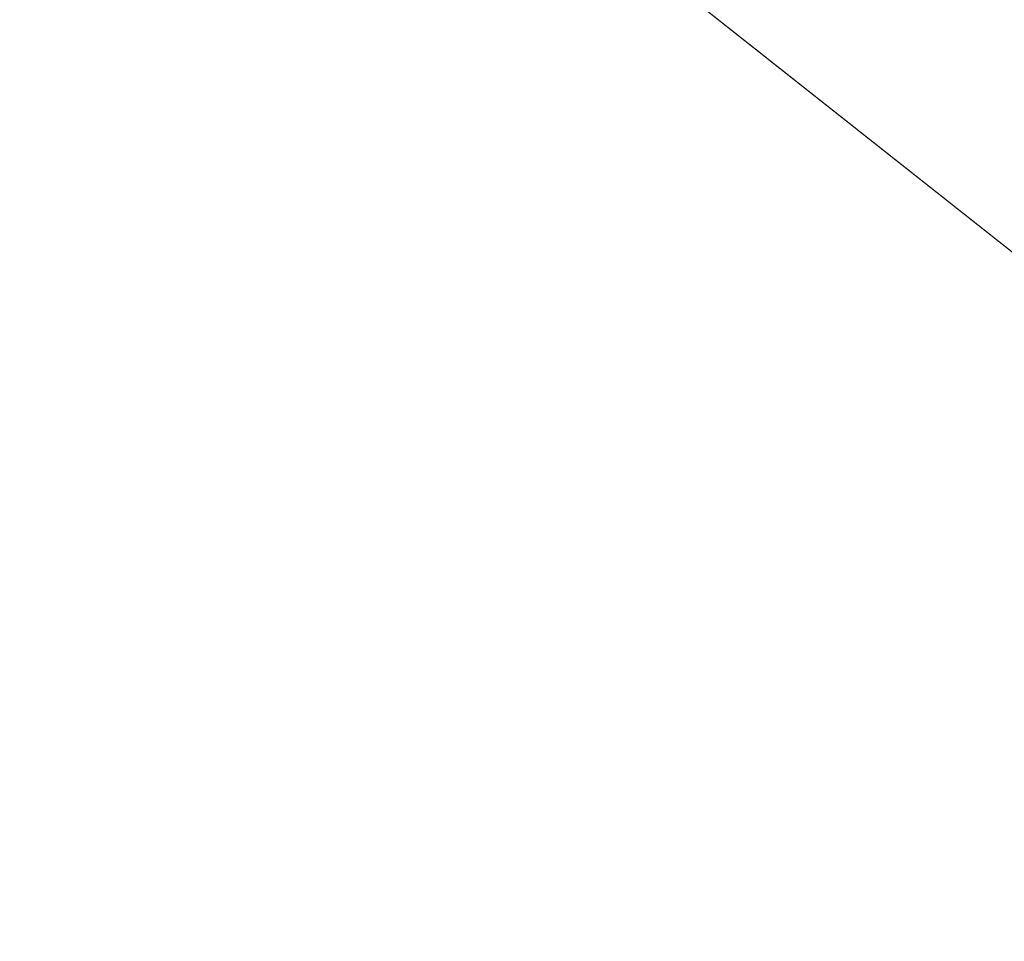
# Model space of a CAD drawing. Header units: metres. Extents: x 163543 to 168130, y 402678 to 405437.
# Tile 841 of 1056: x 165506.355 to 165506.779, y 403936.503 to 403936.899. Entities that reach past the tile are written whole.
import ezdxf
from ezdxf import colors
from ezdxf.entities.mleader import LeaderData, LeaderLine
from ezdxf.math import Vec2, Vec3

# ---------------------------------------------------------------- set-up
doc = ezdxf.new("R2010")
doc.units = ezdxf.units.M
for name, color, linetype, lineweight in [('X-CA190022.004-UO-BGT_Ondergrond$0$GE_367_OWGBerm_groenvoorziening_grasenk_GEM', 253, 'Continuous', 9), ('X-CA190022.004-UO-BGT_Ondergrond$0$GE_646_OBWLagetrafo_Vlak_GEM', 253, 'Continuous', 9), ('X-CA190022.004-UO-TXT_Tekst 1op200$0$X-XX-AL-T25- LEADER BOVENGRONDSE INFRA', 7, 'Continuous', 25)]:
    doc.layers.add(name, color=color, linetype=linetype, lineweight=lineweight)
doc.styles.add('X-CA190022.004-UO-TXT_Tekst 1op200$0$NLCS-ISO-M200-T25', font='NLCS-ISO.ttf', dxfattribs={"height": 0.5})

msp = doc.modelspace()

# ---------------------------------------------------------------- linework, layer by layer
at = {"layer": 'X-CA190022.004-UO-BGT_Ondergrond$0$GE_367_OWGBerm_groenvoorziening_grasenk_GEM', "flags": 128}
msp.add_lwpolyline([(165492.975, 403953.171), (165494.698, 403952.831), (165496.643, 403951.116), (165496.863, 403951.317), (165502.549, 403946.314), (165502.868, 403944.836), (165508.068, 403940.262), (165506.299, 403938.205), (165506.47, 403938.062), (165505.96, 403937.449), (165507.044, 403936.592), (165507.562, 403937.263), (165509.288, 403935.914), (165480.148, 403905.125)], dxfattribs=at)
at = {"layer": 'X-CA190022.004-UO-BGT_Ondergrond$0$GE_646_OBWLagetrafo_Vlak_GEM', "flags": 128}
msp.add_lwpolyline([(165506.47, 403938.062), (165507.562, 403937.263), (165507.044, 403936.592), (165505.96, 403937.449), (165506.47, 403938.062)], dxfattribs=at)

# ---------------------------------------------------------------- next in the draw order: leaders
at = {"layer": 'X-CA190022.004-UO-TXT_Tekst 1op200$0$X-XX-AL-T25- LEADER BOVENGRONDSE INFRA'}
ml = msp.add_multileader_mtext('Standard', dxfattribs=at)
ml.set_content('Betonstraatstenen\\PKleur antraciet', color=256, style='X-CA190022.004-UO-TXT_Tekst 1op200$0$NLCS-ISO-M200-T25')
ml.set_leader_properties(color=256, linetype='ByLayer', lineweight=-1)
ml.build(insert=Vec2(0, 0))
ml.multileader.update_dxf_attribs({"text_left_attachment_type": 5, "text_right_attachment_type": 5, "dogleg_length": 0.5, "arrow_head_size": 0.5})
ctx = ml.context
ctx.base_point, ctx.char_height, ctx.arrow_head_size, ctx.landing_gap_size, ctx.plane_origin, ctx.plane_x_axis, ctx.plane_y_axis = Vec3(165499.91448, 403931.66775), 0.5, 0.5, 0.18, Vec3(165489.12288, 403928.19476), Vec3(0.692919, 0.721016), Vec3(-0.721016, 0.692919)
ctx.left_attachment, ctx.right_attachment = 5, 5
notes = []
notes.append((ctx, [(1, (1, 1, 0), (165504.42538, 403936.36156), (-0.692919, -0.721016), 0.5, [(1, [(165517.12847, 403937.50304), (165511.68408, 403940.5303)], 0, [])])]))
ctx.mtext.insert, ctx.mtext.text_direction, ctx.mtext.rotation, ctx.mtext.width, ctx.mtext.flow_direction = Vec3(165499.00575, 403932.79072), Vec3(0.692919, 0.721016), 0.805267, 8.3724177, 5
ctx.mtext.has_bg_fill, ctx.mtext.bg_color, ctx.mtext.bg_scale_factor, ctx.mtext.bg_transparency, ctx.mtext.use_window_bg_color = 1, -1027028792, 1.5, 0, 1
for ctx, leaders in notes:
    for number, flags, end, landing, length, lines in leaders:
        leader = LeaderData()
        leader.index, (leader.has_last_leader_line, leader.has_dogleg_vector, leader.attachment_direction) = number, flags
        leader.last_leader_point, leader.dogleg_vector, leader.dogleg_length = Vec3(end), Vec3(landing), length
        for number, points, colour, breaks in lines:
            line = LeaderLine()
            line.index, line.vertices, line.color, line.breaks = number, Vec3.list(points), colors.encode_raw_color(colour), breaks
            leader.lines.append(line)
        ctx.leaders.append(leader)

doc.saveas('drawing.dxf')
